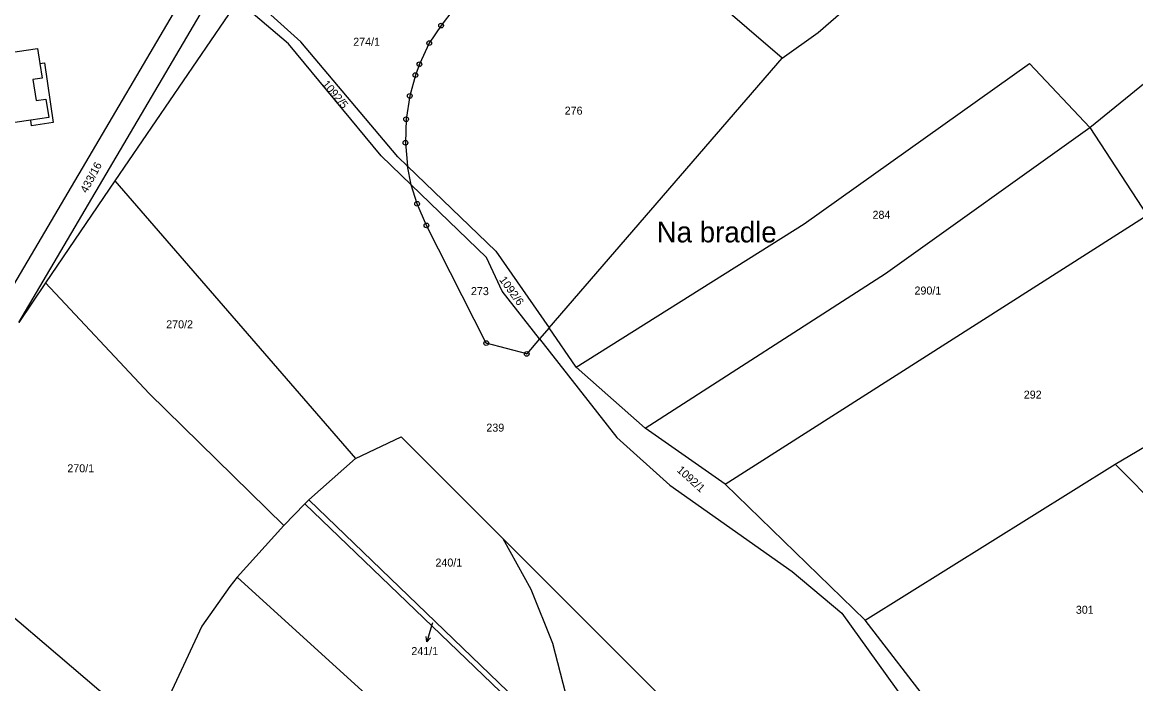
# Model space of a CAD drawing. Extents: x -680203 to -673936, y -1102717 to -1093650.
# Drawn here: x -679609.4 to -679372.9, y -1098202.8 to -1098062.3 of the extents above; entities that cross this region are included whole.
import ezdxf

# ---------------------------------------------------------------- set-up
doc = ezdxf.new("R2010")
doc.units = 0
for name, color, linetype in [('SOxx02xx_Koleje_param další_Popis10', 7, 'Continuous'), ('SOxx02xx_Staničení_Popis10', 7, 'Continuous'), ('SOxxxxxx_Osa_bod_P', 7, 'Continuous'), ('SOxxxxxx_Staničení_Popis10', 7, 'Continuous'), ('x_prac', 7, 'Continuous')]:
    doc.layers.add(name, color=color, linetype=linetype)

msp = doc.modelspace()

# ---------------------------------------------------------------- linework, layer by layer
at = {"layer": 'SOxx02xx_Koleje_param další_Popis10'}
for centre, radius in [((-679520.43, -1098063.04), 0.5), ((-679520.43, -1098063.04), 0.0303), ((-679522.94, -1098066.77), 0.5), ((-679522.94, -1098066.77), 0.0303), ((-679525.05, -1098071.27), 0.5), ((-679525.05, -1098071.27), 0.0303), ((-679525.89, -1098073.56), 0.5), ((-679525.89, -1098073.56), 0.0303), ((-679527.09, -1098077.97), 0.5), ((-679527.09, -1098077.97), 0.0303), ((-679527.86, -1098082.93), 0.5), ((-679527.86, -1098082.93), 0.0303), ((-679528.01, -1098087.93), 0.5), ((-679528.01, -1098087.93), 0.0303), ((-679525.52, -1098100.89), 0.5), ((-679525.52, -1098100.89), 0.0303), ((-679523.54, -1098105.47), 0.5), ((-679523.54, -1098105.47), 0.0303), ((-679510.85, -1098130.47), 0.5), ((-679510.85, -1098130.47), 0.0303), ((-679502.24, -1098132.75), 0.5), ((-679502.24, -1098132.75), 0.0303)]:
    msp.add_circle(centre, radius, dxfattribs=at)
at = {"layer": 'SOxx02xx_Staničení_Popis10'}
for p, q in [((-679522.61, -1098190.99), (-679523.44, -1098193.88)), ((-679522.28, -1098189.86), (-679522.61, -1098190.99)), ((-679523.44, -1098193.88), (-679523.64, -1098192.77)), ((-679523.44, -1098193.88), (-679522.68, -1098193.05))]:
    msp.add_line(p, q, dxfattribs=at)
at = {"layer": 'SOxxxxxx_Staničení_Popis10'}
for p, q in [((-679605.65, -1098071.12), (-679605.18, -1098074.22)), ((-679605.18, -1098074.22), (-679607.19, -1098074.51)), ((-679607.19, -1098074.51), (-679606.49, -1098078.94)), ((-679606.49, -1098078.94), (-679604.38, -1098078.64)), ((-679604.38, -1098078.64), (-679603.77, -1098082.55)), ((-679603.77, -1098082.55), (-679607.62, -1098083.12))]:
    msp.add_line(p, q, dxfattribs=at)
at = {"layer": 'x_prac'}
for p, q in [((-679448.01, -1098069.99), (-679487.39, -1098035.96)), ((-679563.6, -1098057.79), (-679589.78, -1098096.04)), ((-679497.49, -1098127.25), (-679448.01, -1098069.99)), ((-679528.01, -1098087.93), (-679527.56, -1098092.91)), ((-679526.77, -1098096.84), (-679527.56, -1098092.91)), ((-679589.78, -1098096.04), (-679604.44, -1098117.7)), ((-679589.78, -1098096.04), (-679538.63, -1098154.94)), ((-679525.52, -1098100.89), (-679526.77, -1098096.84)), ((-679460.12, -1098160.43), (-679370.44, -1098103.27)), ((-679604.44, -1098117.7), (-679610.14, -1098126.12)), ((-679497.49, -1098127.25), (-679499.5, -1098129.58)), ((-679491.76, -1098135.54), (-679497.49, -1098127.25)), ((-679499.5, -1098129.58), (-679502.24, -1098132.75)), ((-679477.06, -1098148.54), (-679491.76, -1098135.54)), ((-679377.25, -1098156.14), (-679343.51, -1098136.36)), ((-679460.12, -1098160.43), (-679477.06, -1098148.54)), ((-679548.54, -1098163.75), (-679538.63, -1098154.94)), ((-679430.33, -1098189.26), (-679377.25, -1098156.14)), ((-679334.16, -1098199.75), (-679377.25, -1098156.14)), ((-679430.33, -1098189.26), (-679460.12, -1098160.43)), ((-679553.84, -1098169.2), (-679549.36, -1098164.59)), ((-679549.36, -1098164.59), (-679548.54, -1098163.75)), ((-679548.54, -1098163.75), (-679491.74, -1098218.36)), ((-679563.74, -1098180.17), (-679553.84, -1098169.2)), ((-679501.33, -1098182.81), (-679507.22, -1098172.02)), ((-679413.57, -1098211.03), (-679430.33, -1098189.26))]:
    msp.add_line(p, q, dxfattribs=at)
for points in [[(-679570.04, -1097995.86), (-679560.66, -1098032.02), (-679613.41, -1098121.68), (-679650.57, -1098131.31), (-679651.63, -1098131.58), (-679744.52, -1098077.25), (-679829.98, -1098027.27)], [(-679610.14, -1098126.12), (-679555.2, -1098032.77), (-679563.69, -1097999.93)], [(-679448.01, -1098069.99), (-679440.35, -1098064.48), (-679421.48, -1098048.12), (-679411.1, -1098032.03), (-679405.3, -1098022.06)], [(-679382.65, -1098084.66), (-679347.32, -1098055.98), (-679321.47, -1098029.6)], [(-679527.56, -1098092.91), (-679529.64, -1098090.92), (-679550.25, -1098066.47), (-679562.29, -1098055.58)], [(-679526.77, -1098096.84), (-679533.15, -1098090.68), (-679552.82, -1098066.94), (-679563.6, -1098057.79)], [(-679517.94, -1098059.77), (-679520.43, -1098063.04), (-679522.94, -1098066.77), (-679525.05, -1098071.27), (-679525.89, -1098073.56), (-679527.09, -1098077.97), (-679527.86, -1098082.93), (-679528.01, -1098087.93)], [(-679627.36, -1098071.06), (-679606.17, -1098067.89), (-679605.65, -1098071.12), (-679604.72, -1098070.97), (-679602.82, -1098083.63)], [(-679491.76, -1098135.54), (-679443.3, -1098105.17), (-679395.46, -1098071.12), (-679382.65, -1098084.66)], [(-679602.82, -1098083.63), (-679607.43, -1098084.31), (-679607.62, -1098083.12), (-679625.14, -1098085.67)], [(-679477.06, -1098148.54), (-679425.99, -1098115.68), (-679382.65, -1098084.66)], [(-679382.65, -1098084.66), (-679371.56, -1098101.6), (-679370.44, -1098103.27)], [(-679527.56, -1098092.91), (-679508.78, -1098110.93), (-679497.49, -1098127.25)], [(-679499.5, -1098129.58), (-679507.44, -1098119.45), (-679510.78, -1098112.29), (-679526.77, -1098096.84)], [(-679502.24, -1098132.75), (-679510.85, -1098130.47), (-679523.54, -1098105.47), (-679525.52, -1098100.89)], [(-679553.84, -1098169.2), (-679582.45, -1098141.13), (-679604.44, -1098117.7)], [(-679499.5, -1098129.58), (-679483.09, -1098150.52), (-679471.81, -1098160.64), (-679445.83, -1098178.97), (-679435.29, -1098187.78), (-679418.16, -1098211.68)], [(-679538.63, -1098154.94), (-679528.91, -1098150.34), (-679507.22, -1098172.02)], [(-679582.01, -1098213.61), (-679615.96, -1098184.76), (-679651.35, -1098154.09)], [(-679491.74, -1098218.36), (-679491.62, -1098220.09), (-679549.36, -1098164.59)], [(-679507.22, -1098172.02), (-679457.22, -1098221.99), (-679445.23, -1098239.11)], [(-679563.74, -1098180.17), (-679565.34, -1098182.15), (-679571.26, -1098190.55), (-679582.01, -1098213.61)], [(-679556.13, -1098260.95), (-679521.44, -1098221.48), (-679520.07, -1098219.85), (-679563.74, -1098180.17)], [(-679493.43, -1098206.82), (-679496.71, -1098194.26), (-679501.33, -1098182.81)]]:
    msp.add_lwpolyline(points, dxfattribs=at)

# ---------------------------------------------------------------- texts
at = {"layer": 'SOxx02xx_Staničení_Popis10'}
msp.add_text('Na bradle', height=4.4, dxfattribs=at).set_placement((-679474.65, -1098109.08))
at = {"layer": 'SOxxxxxx_Osa_bod_P'}
for s, p in [('274/1', (-679539.1, -1098067.33)), ('276', (-679494.18, -1098081.96)), ('284', (-679428.78, -1098104.07)), ('273', (-679514.09, -1098120.27)), ('290/1', (-679419.86, -1098120.15)), ('270/2', (-679578.83, -1098127.32)), ('292', (-679396.65, -1098142.25)), ('239', (-679510.82, -1098149.26)), ('270/1', (-679599.83, -1098157.89)), ('240/1', (-679521.63, -1098177.91)), ('301', (-679385.59, -1098187.93)), ('241/1', (-679526.76, -1098196.71))]:
    msp.add_text(s, height=1.7, dxfattribs=at).set_placement(p)
for s, rotation, p in [('1092/5', 310, (-679545.79, -1098075.52)), ('433/16', 62, (-679595.7, -1098098.74)), ('1092/6', 306, (-679508.16, -1098117.03)), ('1092/1', 318, (-679470.48, -1098157.61))]:
    msp.add_text(s, height=1.7, rotation=rotation, dxfattribs=at).set_placement(p)

doc.saveas('drawing.dxf')
